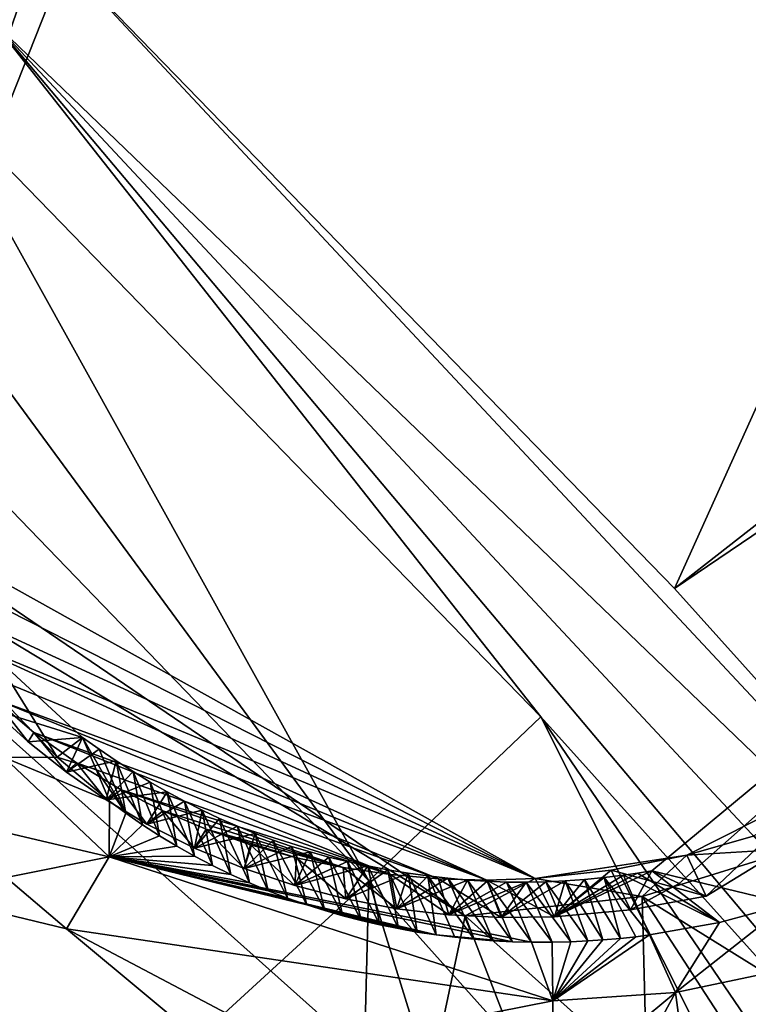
# Model space of a CAD drawing. Header units: millimetres. Extents: x -147 to 294, y -82 to 275.
# Tile 372 of 609: x 272.43 to 274.34, y 175.35 to 177.94. Entities that reach past the tile are written whole.
import ezdxf

# ---------------------------------------------------------------- set-up
doc = ezdxf.new("R2010")
doc.units = ezdxf.units.MM
doc.header["$LTSCALE"] = 67.506716
for name, color, linetype in [('1844', 7, 'CONTINUOUS'), ('1854', 7, 'CONTINUOUS'), ('2826', 7, 'CONTINUOUS'), ('2832', 7, 'CONTINUOUS'), ('2835', 7, 'CONTINUOUS'), ('3039', 7, 'CONTINUOUS'), ('3041', 7, 'CONTINUOUS'), ('3042', 7, 'CONTINUOUS'), ('3043', 7, 'CONTINUOUS'), ('3044', 7, 'CONTINUOUS'), ('3046', 7, 'CONTINUOUS'), ('3048', 7, 'CONTINUOUS'), ('3049', 7, 'CONTINUOUS'), ('3050', 7, 'CONTINUOUS'), ('3051', 7, 'CONTINUOUS'), ('3052', 7, 'CONTINUOUS'), ('3053', 7, 'CONTINUOUS'), ('3054', 7, 'CONTINUOUS'), ('3107', 7, 'CONTINUOUS'), ('3108', 7, 'CONTINUOUS'), ('3110', 7, 'CONTINUOUS'), ('720', 7, 'CONTINUOUS'), ('750', 7, 'CONTINUOUS'), ('751', 7, 'CONTINUOUS'), ('754', 7, 'CONTINUOUS'), ('872', 7, 'CONTINUOUS'), ('903', 7, 'CONTINUOUS'), ('905', 7, 'CONTINUOUS'), ('908', 7, 'CONTINUOUS'), ('910', 7, 'CONTINUOUS')]:
    doc.layers.add(name, color=color, linetype=linetype)

msp = doc.modelspace()

# ---------------------------------------------------------------- linework, layer by layer
at = {"layer": '1844', "linetype": 'CONTINUOUS'}
msp.add_3dface([(275.6297, 172.7734, -33.1661), (265.5288, 174.4453, -29.4133), (261.893, 178.844, -26.6546), (275.6297, 172.7734, -33.1661)], dxfattribs=at)
at = {"layer": '1854', "linetype": 'CONTINUOUS'}
for points in [[(275.6297, 172.7734, -33.1661), (261.893, 178.844, -26.6546), (271.9255, 175.4324, -30.872), (275.6297, 172.7734, -33.1661)], [(273.4907, 175.0786, -31.5007), (275.6297, 172.7734, -33.1661), (271.9255, 175.4324, -30.872), (273.4907, 175.0786, -31.5007)]]:
    msp.add_3dface(points, dxfattribs=at)
at = {"layer": '2826', "linetype": 'CONTINUOUS'}
msp.add_3dface([(271.892, 176.4469, -27.8634), (272.8023, 179.0783, -27.1017), (267.6241, 181.4819, -24.6937), (271.892, 176.4469, -27.8634)], dxfattribs=at)
at = {"layer": '2832', "linetype": 'CONTINUOUS'}
for points in [[(262.9563, 177.8727, -24.7702), (278.3522, 170.7159, -32.3311), (272.5483, 175.5512, -28.4259), (262.9563, 177.8727, -24.7702)], [(272.3898, 175.6865, -28.3223), (262.9563, 177.8727, -24.7702), (272.5483, 175.5512, -28.4259), (272.3898, 175.6865, -28.3223)], [(272.5483, 175.5512, -28.4259), (278.3522, 170.7159, -32.3311), (273.1583, 175.2289, -28.7446), (272.5483, 175.5512, -28.4259)]]:
    msp.add_3dface(points, dxfattribs=at)
at = {"layer": '2835', "linetype": 'CONTINUOUS'}
for points in [[(278.3522, 170.7159, -32.3311), (262.9563, 177.8727, -24.7702), (275.1194, 167.7705, -32.6845), (278.3522, 170.7159, -32.3311)], [(275.1194, 167.7705, -32.6845), (262.9563, 177.8727, -24.7702), (267.9098, 171.863, -28.6222), (275.1194, 167.7705, -32.6845)]]:
    msp.add_3dface(points, dxfattribs=at)
at = {"layer": '3039', "linetype": 'CONTINUOUS'}
for points in [[(272.8023, 179.0783, -27.1017), (271.892, 176.4469, -27.8634), (272.877, 178.9357, -27.4432), (272.8023, 179.0783, -27.1017)], [(272.877, 178.9357, -27.4432), (271.892, 176.4469, -27.8634), (272.4029, 178.4669, -27.4776), (272.877, 178.9357, -27.4432)]]:
    msp.add_3dface(points, dxfattribs=at)
at = {"layer": '3041', "linetype": 'CONTINUOUS'}
for points in [[(274.5308, 175.4634, -29.1877), (274.4474, 175.6167, -29.383), (274.1505, 175.3832, -29.1052), (274.5308, 175.4634, -29.1877)], [(274.1505, 175.3832, -29.1052), (274.4474, 175.6167, -29.383), (274.2669, 175.568, -29.3424), (274.1505, 175.3832, -29.1052)], [(274.0824, 175.5348, -29.2938), (274.1505, 175.3832, -29.1052), (274.2669, 175.568, -29.3424), (274.0824, 175.5348, -29.2938)], [(274.184, 175.1341, -29.1), (274.5308, 175.4634, -29.1877), (274.1505, 175.3832, -29.1052), (274.184, 175.1341, -29.1)], [(274.184, 175.1341, -29.1), (274.3952, 175.1708, -29.1505), (274.5308, 175.4634, -29.1877), (274.184, 175.1341, -29.1)]]:
    msp.add_3dface(points, dxfattribs=at)
at = {"layer": '3042', "linetype": 'CONTINUOUS'}
for points in [[(273.7724, 175.5158, -29.1963), (273.8283, 175.3616, -29.0104), (273.8268, 175.5158, -29.2148), (273.7724, 175.5158, -29.1963)], [(273.8268, 175.5158, -29.2148), (273.8283, 175.3616, -29.0104), (273.8758, 175.517, -29.231), (273.8268, 175.5158, -29.2148)], [(274.1505, 175.3832, -29.1052), (274.0824, 175.5348, -29.2938), (273.8283, 175.3616, -29.0104), (274.1505, 175.3832, -29.1052)], [(273.8283, 175.3616, -29.0104), (274.0824, 175.5348, -29.2938), (274.0469, 175.5303, -29.2837), (273.8283, 175.3616, -29.0104)], [(274.0064, 175.5259, -29.2717), (273.8283, 175.3616, -29.0104), (274.0469, 175.5303, -29.2837), (274.0064, 175.5259, -29.2717)], [(273.9597, 175.5218, -29.2576), (273.8283, 175.3616, -29.0104), (274.0064, 175.5259, -29.2717), (273.9597, 175.5218, -29.2576)], [(273.92, 175.5191, -29.2452), (273.8283, 175.3616, -29.0104), (273.9597, 175.5218, -29.2576), (273.92, 175.5191, -29.2452)], [(273.8758, 175.517, -29.231), (273.8283, 175.3616, -29.0104), (273.92, 175.5191, -29.2452), (273.8758, 175.517, -29.231)], [(273.8274, 175.1146, -28.9976), (274.0058, 175.1178, -29.0515), (274.1505, 175.3832, -29.1052), (273.8274, 175.1146, -28.9976)], [(273.8274, 175.1146, -28.9976), (274.1505, 175.3832, -29.1052), (273.8283, 175.3616, -29.0104), (273.8274, 175.1146, -28.9976)], [(274.0058, 175.1178, -29.0515), (274.184, 175.1341, -29.1), (274.1505, 175.3832, -29.1052), (274.0058, 175.1178, -29.0515)]]:
    msp.add_3dface(points, dxfattribs=at)
at = {"layer": '3043', "linetype": 'CONTINUOUS'}
for points in [[(272.6615, 175.8867, -28.6582), (272.661, 175.7407, -28.4786), (272.7044, 175.8551, -28.6864), (272.6615, 175.8867, -28.6582)], [(272.7044, 175.8551, -28.6864), (272.661, 175.7407, -28.4786), (272.7482, 175.8248, -28.7143), (272.7044, 175.8551, -28.6864)], [(272.7482, 175.8248, -28.7143), (272.661, 175.7407, -28.4786), (272.793, 175.7959, -28.742), (272.7482, 175.8248, -28.7143)], [(272.793, 175.7959, -28.742), (272.661, 175.7407, -28.4786), (272.8387, 175.7684, -28.7694), (272.793, 175.7959, -28.742)], [(272.8387, 175.7684, -28.7694), (272.661, 175.7407, -28.4786), (272.8853, 175.7422, -28.7965), (272.8387, 175.7684, -28.7694)], [(272.5483, 175.5512, -28.4259), (273.8283, 175.3616, -29.0104), (272.661, 175.7407, -28.4786), (272.5483, 175.5512, -28.4259)], [(272.8853, 175.7422, -28.7965), (272.661, 175.7407, -28.4786), (272.9327, 175.7173, -28.8233), (272.8853, 175.7422, -28.7965)], [(273.8283, 175.3616, -29.0104), (273.7724, 175.5158, -29.1963), (272.661, 175.7407, -28.4786), (273.8283, 175.3616, -29.0104)], [(272.661, 175.7407, -28.4786), (273.7724, 175.5158, -29.1963), (273.7218, 175.5171, -29.1784), (272.661, 175.7407, -28.4786)], [(272.9327, 175.7173, -28.8233), (272.661, 175.7407, -28.4786), (272.9809, 175.6939, -28.8498), (272.9327, 175.7173, -28.8233)], [(272.9809, 175.6939, -28.8498), (272.661, 175.7407, -28.4786), (273.0298, 175.6718, -28.876), (272.9809, 175.6939, -28.8498)], [(273.0298, 175.6718, -28.876), (272.661, 175.7407, -28.4786), (273.0795, 175.6512, -28.9018), (273.0298, 175.6718, -28.876)], [(273.0795, 175.6512, -28.9018), (272.661, 175.7407, -28.4786), (273.1298, 175.632, -28.9272), (273.0795, 175.6512, -28.9018)], [(273.1298, 175.632, -28.9272), (272.661, 175.7407, -28.4786), (273.1808, 175.6143, -28.9522), (273.1298, 175.632, -28.9272)], [(273.1808, 175.6143, -28.9522), (272.661, 175.7407, -28.4786), (273.5208, 175.535, -29.1022), (273.1808, 175.6143, -28.9522)], [(273.5208, 175.535, -29.1022), (272.661, 175.7407, -28.4786), (273.7218, 175.5171, -29.1784), (273.5208, 175.535, -29.1022)], [(273.228, 175.5993, -28.9748), (273.1808, 175.6143, -28.9522), (273.5208, 175.535, -29.1022), (273.228, 175.5993, -28.9748)], [(273.2758, 175.5855, -28.997), (273.228, 175.5993, -28.9748), (273.5208, 175.535, -29.1022), (273.2758, 175.5855, -28.997)], [(273.324, 175.5729, -29.0188), (273.2758, 175.5855, -28.997), (273.5208, 175.535, -29.1022), (273.324, 175.5729, -29.0188)], [(273.3726, 175.5616, -29.0403), (273.324, 175.5729, -29.0188), (273.4217, 175.5515, -29.0613), (273.3726, 175.5616, -29.0403)], [(273.4217, 175.5515, -29.0613), (273.324, 175.5729, -29.0188), (273.4711, 175.5426, -29.082), (273.4217, 175.5515, -29.0613)], [(273.4711, 175.5426, -29.082), (273.324, 175.5729, -29.0188), (273.5208, 175.535, -29.1022), (273.4711, 175.5426, -29.082)], [(272.5483, 175.5512, -28.4259), (273.1583, 175.2289, -28.7446), (273.8283, 175.3616, -29.0104), (272.5483, 175.5512, -28.4259)], [(273.5707, 175.5286, -29.122), (273.5208, 175.535, -29.1022), (273.6209, 175.5235, -29.1413), (273.5707, 175.5286, -29.122)], [(273.6209, 175.5235, -29.1413), (273.5208, 175.535, -29.1022), (273.7218, 175.5171, -29.1784), (273.6209, 175.5235, -29.1413)], [(273.6713, 175.5197, -29.1601), (273.6209, 175.5235, -29.1413), (273.7218, 175.5171, -29.1784), (273.6713, 175.5197, -29.1601)], [(273.1583, 175.2289, -28.7446), (273.8274, 175.1146, -28.9976), (273.8283, 175.3616, -29.0104), (273.1583, 175.2289, -28.7446)]]:
    msp.add_3dface(points, dxfattribs=at)
at = {"layer": '3044', "linetype": 'CONTINUOUS'}
for points in [[(272.3998, 176.1327, -28.4635), (272.3844, 176.0023, -28.2874), (272.5237, 176.0032, -28.5612), (272.3998, 176.1327, -28.4635)], [(272.2464, 175.8376, -28.2172), (272.661, 175.7407, -28.4786), (272.3844, 176.0023, -28.2874), (272.2464, 175.8376, -28.2172)], [(272.3844, 176.0023, -28.2874), (272.6615, 175.8867, -28.6582), (272.5237, 176.0032, -28.5612), (272.3844, 176.0023, -28.2874)], [(272.661, 175.7407, -28.4786), (272.6615, 175.8867, -28.6582), (272.3844, 176.0023, -28.2874), (272.661, 175.7407, -28.4786)], [(272.2464, 175.8376, -28.2172), (272.3898, 175.6865, -28.3223), (272.661, 175.7407, -28.4786), (272.2464, 175.8376, -28.2172)], [(272.3898, 175.6865, -28.3223), (272.5483, 175.5512, -28.4259), (272.661, 175.7407, -28.4786), (272.3898, 175.6865, -28.3223)]]:
    msp.add_3dface(points, dxfattribs=at)
at = {"layer": '3046', "linetype": 'CONTINUOUS'}
for points in [[(272.3998, 176.1327, -28.4635), (272.5237, 176.0032, -28.5612), (272.3586, 176.2689, -29.1973), (272.3998, 176.1327, -28.4635)], [(272.3586, 176.2689, -29.1973), (272.5237, 176.0032, -28.5612), (272.5907, 176.0549, -29.3553), (272.3586, 176.2689, -29.1973)], [(272.5907, 176.0549, -29.3553), (272.5237, 176.0032, -28.5612), (272.6262, 175.9707, -29.0065), (272.5907, 176.0549, -29.3553)], [(272.6615, 175.8867, -28.6582), (272.6262, 175.9707, -29.0065), (272.5237, 176.0032, -28.5612), (272.6615, 175.8867, -28.6582)]]:
    msp.add_3dface(points, dxfattribs=at)
at = {"layer": '3048', "linetype": 'CONTINUOUS'}
for points in [[(274.0887, 175.7035, -29.9609), (274.4474, 175.6167, -29.383), (275.8028, 177.1257, -29.9195), (274.0887, 175.7035, -29.9609)], [(274.0138, 175.6925, -29.9422), (274.2669, 175.568, -29.3424), (274.0513, 175.6977, -29.9517), (274.0138, 175.6925, -29.9422)], [(274.0513, 175.6977, -29.9517), (274.2669, 175.568, -29.3424), (274.0887, 175.7035, -29.9609), (274.0513, 175.6977, -29.9517)], [(274.2669, 175.568, -29.3424), (274.4474, 175.6167, -29.383), (274.0887, 175.7035, -29.9609), (274.2669, 175.568, -29.3424)], [(274.0824, 175.5348, -29.2938), (274.2669, 175.568, -29.3424), (274.0138, 175.6925, -29.9422), (274.0824, 175.5348, -29.2938)]]:
    msp.add_3dface(points, dxfattribs=at)
at = {"layer": '3049', "linetype": 'CONTINUOUS'}
for points in [[(272.7044, 175.8551, -28.6864), (272.5907, 176.0549, -29.3553), (272.6262, 175.9707, -29.0065), (272.7044, 175.8551, -28.6864)], [(272.5907, 176.0549, -29.3553), (272.7044, 175.8551, -28.6864), (272.6347, 176.0236, -29.3815), (272.5907, 176.0549, -29.3553)], [(272.6347, 176.0236, -29.3815), (272.7044, 175.8551, -28.6864), (272.679, 175.9935, -29.4073), (272.6347, 176.0236, -29.3815)], [(272.7044, 175.8551, -28.6864), (272.7482, 175.8248, -28.7143), (272.679, 175.9935, -29.4073), (272.7044, 175.8551, -28.6864)], [(272.679, 175.9935, -29.4073), (272.7482, 175.8248, -28.7143), (272.7236, 175.9648, -29.4327), (272.679, 175.9935, -29.4073)], [(272.6615, 175.8867, -28.6582), (272.7044, 175.8551, -28.6864), (272.6262, 175.9707, -29.0065), (272.6615, 175.8867, -28.6582)], [(272.7482, 175.8248, -28.7143), (272.793, 175.7959, -28.742), (272.7236, 175.9648, -29.4327), (272.7482, 175.8248, -28.7143)], [(272.7236, 175.9648, -29.4327), (272.793, 175.7959, -28.742), (272.7685, 175.9375, -29.4576), (272.7236, 175.9648, -29.4327)], [(272.793, 175.7959, -28.742), (272.8387, 175.7684, -28.7694), (272.7685, 175.9375, -29.4576), (272.793, 175.7959, -28.742)], [(272.7685, 175.9375, -29.4576), (272.8387, 175.7684, -28.7694), (272.8137, 175.9115, -29.4821), (272.7685, 175.9375, -29.4576)], [(272.8387, 175.7684, -28.7694), (272.8853, 175.7422, -28.7965), (272.8137, 175.9115, -29.4821), (272.8387, 175.7684, -28.7694)], [(272.8137, 175.9115, -29.4821), (272.8853, 175.7422, -28.7965), (272.8593, 175.8869, -29.5062), (272.8137, 175.9115, -29.4821)], [(272.8853, 175.7422, -28.7965), (272.9327, 175.7173, -28.8233), (272.8593, 175.8869, -29.5062), (272.8853, 175.7422, -28.7965)], [(272.8593, 175.8869, -29.5062), (272.9327, 175.7173, -28.8233), (272.9052, 175.8636, -29.5298), (272.8593, 175.8869, -29.5062)], [(272.9327, 175.7173, -28.8233), (272.9809, 175.6939, -28.8498), (272.9052, 175.8636, -29.5298), (272.9327, 175.7173, -28.8233)], [(272.9052, 175.8636, -29.5298), (272.9809, 175.6939, -28.8498), (272.9515, 175.8417, -29.553), (272.9052, 175.8636, -29.5298)], [(272.9809, 175.6939, -28.8498), (273.0298, 175.6718, -28.876), (272.9515, 175.8417, -29.553), (272.9809, 175.6939, -28.8498)], [(272.9515, 175.8417, -29.553), (273.0298, 175.6718, -28.876), (272.9981, 175.8212, -29.5757), (272.9515, 175.8417, -29.553)], [(273.0298, 175.6718, -28.876), (273.0795, 175.6512, -28.9018), (272.9981, 175.8212, -29.5757), (273.0298, 175.6718, -28.876)], [(272.9981, 175.8212, -29.5757), (273.0795, 175.6512, -28.9018), (273.0451, 175.802, -29.598), (272.9981, 175.8212, -29.5757)], [(273.0795, 175.6512, -28.9018), (273.1298, 175.632, -28.9272), (273.0451, 175.802, -29.598), (273.0795, 175.6512, -28.9018)], [(273.0451, 175.802, -29.598), (273.1298, 175.632, -28.9272), (273.0926, 175.7843, -29.6199), (273.0451, 175.802, -29.598)], [(273.1298, 175.632, -28.9272), (273.1808, 175.6143, -28.9522), (273.0926, 175.7843, -29.6199), (273.1298, 175.632, -28.9272)], [(273.0926, 175.7843, -29.6199), (273.1808, 175.6143, -28.9522), (273.1408, 175.7681, -29.6413), (273.0926, 175.7843, -29.6199)], [(273.1808, 175.6143, -28.9522), (273.228, 175.5993, -28.9748), (273.1408, 175.7681, -29.6413), (273.1808, 175.6143, -28.9522)], [(273.1408, 175.7681, -29.6413), (273.228, 175.5993, -28.9748), (273.1895, 175.7533, -29.6624), (273.1408, 175.7681, -29.6413)], [(273.228, 175.5993, -28.9748), (273.2758, 175.5855, -28.997), (273.1895, 175.7533, -29.6624), (273.228, 175.5993, -28.9748)], [(273.1895, 175.7533, -29.6624), (273.2758, 175.5855, -28.997), (273.2387, 175.7399, -29.683), (273.1895, 175.7533, -29.6624)], [(273.2758, 175.5855, -28.997), (273.324, 175.5729, -29.0188), (273.2387, 175.7399, -29.683), (273.2758, 175.5855, -28.997)], [(273.2387, 175.7399, -29.683), (273.324, 175.5729, -29.0188), (273.2881, 175.7279, -29.7032), (273.2387, 175.7399, -29.683)], [(273.324, 175.5729, -29.0188), (273.3726, 175.5616, -29.0403), (273.2881, 175.7279, -29.7032), (273.324, 175.5729, -29.0188)], [(273.2881, 175.7279, -29.7032), (273.3726, 175.5616, -29.0403), (273.3412, 175.7165, -29.7242), (273.2881, 175.7279, -29.7032)], [(273.3726, 175.5616, -29.0403), (273.4217, 175.5515, -29.0613), (273.3412, 175.7165, -29.7242), (273.3726, 175.5616, -29.0403)], [(273.3412, 175.7165, -29.7242), (273.4217, 175.5515, -29.0613), (273.3942, 175.7064, -29.7447), (273.3412, 175.7165, -29.7242)], [(273.4217, 175.5515, -29.0613), (273.4711, 175.5426, -29.082), (273.3942, 175.7064, -29.7447), (273.4217, 175.5515, -29.0613)], [(273.3942, 175.7064, -29.7447), (273.4711, 175.5426, -29.082), (273.4471, 175.6978, -29.7646), (273.3942, 175.7064, -29.7447)], [(273.4711, 175.5426, -29.082), (273.5208, 175.535, -29.1022), (273.4471, 175.6978, -29.7646), (273.4711, 175.5426, -29.082)], [(273.4471, 175.6978, -29.7646), (273.5208, 175.535, -29.1022), (273.4996, 175.6904, -29.7838), (273.4471, 175.6978, -29.7646)], [(273.5208, 175.535, -29.1022), (273.5707, 175.5286, -29.122), (273.4996, 175.6904, -29.7838), (273.5208, 175.535, -29.1022)], [(273.5707, 175.5286, -29.122), (273.6209, 175.5235, -29.1413), (273.4996, 175.6904, -29.7838), (273.5707, 175.5286, -29.122)], [(273.4996, 175.6904, -29.7838), (273.6209, 175.5235, -29.1413), (273.5516, 175.6843, -29.8024), (273.4996, 175.6904, -29.7838)], [(273.6209, 175.5235, -29.1413), (273.6713, 175.5197, -29.1601), (273.5516, 175.6843, -29.8024), (273.6209, 175.5235, -29.1413)], [(273.5516, 175.6843, -29.8024), (273.6713, 175.5197, -29.1601), (273.6034, 175.6795, -29.8204), (273.5516, 175.6843, -29.8024)], [(273.6713, 175.5197, -29.1601), (273.7218, 175.5171, -29.1784), (273.6034, 175.6795, -29.8204), (273.6713, 175.5197, -29.1601)], [(273.6034, 175.6795, -29.8204), (273.7218, 175.5171, -29.1784), (273.655, 175.6762, -29.8377), (273.6034, 175.6795, -29.8204)], [(273.7218, 175.5171, -29.1784), (273.7724, 175.5158, -29.1963), (273.655, 175.6762, -29.8377), (273.7218, 175.5171, -29.1784)], [(273.655, 175.6762, -29.8377), (273.7724, 175.5158, -29.1963), (273.7066, 175.6742, -29.8545), (273.655, 175.6762, -29.8377)], [(273.7724, 175.5158, -29.1963), (273.8268, 175.5158, -29.2148), (273.7066, 175.6742, -29.8545), (273.7724, 175.5158, -29.1963)], [(273.7066, 175.6742, -29.8545), (273.8268, 175.5158, -29.2148), (273.7581, 175.6737, -29.8706), (273.7066, 175.6742, -29.8545)], [(273.7581, 175.6737, -29.8706), (273.8758, 175.517, -29.231), (273.8094, 175.6746, -29.8862), (273.7581, 175.6737, -29.8706)], [(273.8268, 175.5158, -29.2148), (273.8758, 175.517, -29.231), (273.7581, 175.6737, -29.8706), (273.8268, 175.5158, -29.2148)], [(273.8094, 175.6746, -29.8862), (273.92, 175.5191, -29.2452), (273.8607, 175.6769, -29.9011), (273.8094, 175.6746, -29.8862)], [(273.8758, 175.517, -29.231), (273.92, 175.5191, -29.2452), (273.8094, 175.6746, -29.8862), (273.8758, 175.517, -29.231)], [(273.8607, 175.6769, -29.9011), (273.9597, 175.5218, -29.2576), (273.9118, 175.6807, -29.9154), (273.8607, 175.6769, -29.9011)], [(273.92, 175.5191, -29.2452), (273.9597, 175.5218, -29.2576), (273.8607, 175.6769, -29.9011), (273.92, 175.5191, -29.2452)], [(273.9118, 175.6807, -29.9154), (274.0064, 175.5259, -29.2717), (273.9629, 175.6859, -29.9291), (273.9118, 175.6807, -29.9154)], [(273.9597, 175.5218, -29.2576), (274.0064, 175.5259, -29.2717), (273.9118, 175.6807, -29.9154), (273.9597, 175.5218, -29.2576)], [(274.0824, 175.5348, -29.2938), (274.0138, 175.6925, -29.9422), (273.9629, 175.6859, -29.9291), (274.0824, 175.5348, -29.2938)], [(274.0469, 175.5303, -29.2837), (274.0824, 175.5348, -29.2938), (273.9629, 175.6859, -29.9291), (274.0469, 175.5303, -29.2837)], [(274.0064, 175.5259, -29.2717), (274.0469, 175.5303, -29.2837), (273.9629, 175.6859, -29.9291), (274.0064, 175.5259, -29.2717)]]:
    msp.add_3dface(points, dxfattribs=at)
at = {"layer": '3050', "linetype": 'CONTINUOUS'}
for points in [[(272.3586, 176.2689, -29.1973), (272.5907, 176.0549, -29.3553), (272.3542, 176.1286, -29.2531), (272.3586, 176.2689, -29.1973)], [(272.3542, 176.1286, -29.2531), (272.5907, 176.0549, -29.3553), (272.448, 176.0429, -29.3167), (272.3542, 176.1286, -29.2531)], [(272.448, 176.0429, -29.3167), (272.5907, 176.0549, -29.3553), (272.5482, 175.9634, -29.3797), (272.448, 176.0429, -29.3167)], [(272.5907, 176.0549, -29.3553), (272.6347, 176.0236, -29.3815), (272.5482, 175.9634, -29.3797), (272.5907, 176.0549, -29.3553)], [(272.6347, 176.0236, -29.3815), (272.679, 175.9935, -29.4073), (272.5482, 175.9634, -29.3797), (272.6347, 176.0236, -29.3815)], [(272.5482, 175.9634, -29.3797), (272.679, 175.9935, -29.4073), (272.6529, 175.891, -29.4414), (272.5482, 175.9634, -29.3797)], [(272.679, 175.9935, -29.4073), (272.7236, 175.9648, -29.4327), (272.6529, 175.891, -29.4414), (272.679, 175.9935, -29.4073)], [(272.7236, 175.9648, -29.4327), (272.7685, 175.9375, -29.4576), (272.6529, 175.891, -29.4414), (272.7236, 175.9648, -29.4327)], [(272.7685, 175.9375, -29.4576), (272.8137, 175.9115, -29.4821), (272.6529, 175.891, -29.4414), (272.7685, 175.9375, -29.4576)], [(272.6529, 175.891, -29.4414), (272.8137, 175.9115, -29.4821), (272.7602, 175.8263, -29.5007), (272.6529, 175.891, -29.4414)], [(272.8137, 175.9115, -29.4821), (272.8593, 175.8869, -29.5062), (272.7602, 175.8263, -29.5007), (272.8137, 175.9115, -29.4821)], [(272.8593, 175.8869, -29.5062), (272.9052, 175.8636, -29.5298), (272.7602, 175.8263, -29.5007), (272.8593, 175.8869, -29.5062)], [(272.7602, 175.8263, -29.5007), (272.9052, 175.8636, -29.5298), (272.8851, 175.7631, -29.5649), (272.7602, 175.8263, -29.5007)], [(272.9052, 175.8636, -29.5298), (272.9515, 175.8417, -29.553), (272.8851, 175.7631, -29.5649), (272.9052, 175.8636, -29.5298)], [(272.9515, 175.8417, -29.553), (272.9981, 175.8212, -29.5757), (272.8851, 175.7631, -29.5649), (272.9515, 175.8417, -29.553)], [(272.9981, 175.8212, -29.5757), (273.0451, 175.802, -29.598), (272.8851, 175.7631, -29.5649), (272.9981, 175.8212, -29.5757)], [(272.8851, 175.7631, -29.5649), (273.0451, 175.802, -29.598), (273.0156, 175.7094, -29.627), (272.8851, 175.7631, -29.5649)], [(273.0451, 175.802, -29.598), (273.0926, 175.7843, -29.6199), (273.0156, 175.7094, -29.627), (273.0451, 175.802, -29.598)], [(273.0926, 175.7843, -29.6199), (273.1408, 175.7681, -29.6413), (273.0156, 175.7094, -29.627), (273.0926, 175.7843, -29.6199)], [(273.1408, 175.7681, -29.6413), (273.1895, 175.7533, -29.6624), (273.0156, 175.7094, -29.627), (273.1408, 175.7681, -29.6413)], [(273.0156, 175.7094, -29.627), (273.1895, 175.7533, -29.6624), (273.1491, 175.6651, -29.6863), (273.0156, 175.7094, -29.627)], [(273.1895, 175.7533, -29.6624), (273.2387, 175.7399, -29.683), (273.1491, 175.6651, -29.6863), (273.1895, 175.7533, -29.6624)], [(273.2387, 175.7399, -29.683), (273.2881, 175.7279, -29.7032), (273.1491, 175.6651, -29.6863), (273.2387, 175.7399, -29.683)], [(273.2881, 175.7279, -29.7032), (273.3412, 175.7165, -29.7242), (273.1491, 175.6651, -29.6863), (273.2881, 175.7279, -29.7032)], [(273.1491, 175.6651, -29.6863), (273.3412, 175.7165, -29.7242), (273.2834, 175.6299, -29.7421), (273.1491, 175.6651, -29.6863)], [(273.3412, 175.7165, -29.7242), (273.3942, 175.7064, -29.7447), (273.2834, 175.6299, -29.7421), (273.3412, 175.7165, -29.7242)], [(273.3942, 175.7064, -29.7447), (273.4471, 175.6978, -29.7646), (273.2834, 175.6299, -29.7421), (273.3942, 175.7064, -29.7447)], [(273.2834, 175.6299, -29.7421), (273.4471, 175.6978, -29.7646), (273.4181, 175.604, -29.7943), (273.2834, 175.6299, -29.7421)], [(273.4471, 175.6978, -29.7646), (273.4996, 175.6904, -29.7838), (273.4181, 175.604, -29.7943), (273.4471, 175.6978, -29.7646)], [(274.0513, 175.6977, -29.9517), (274.0887, 175.7035, -29.9609), (273.8321, 175.5829, -29.931), (274.0513, 175.6977, -29.9517)], [(273.8321, 175.5829, -29.931), (274.0887, 175.7035, -29.9609), (274.0328, 175.601, -29.9859), (273.8321, 175.5829, -29.931)], [(274.0138, 175.6925, -29.9422), (274.0513, 175.6977, -29.9517), (273.8321, 175.5829, -29.931), (274.0138, 175.6925, -29.9422)], [(274.0328, 175.601, -29.9859), (274.0887, 175.7035, -29.9609), (274.1603, 175.6704, -29.9968), (274.0328, 175.601, -29.9859)], [(273.4996, 175.6904, -29.7838), (273.5516, 175.6843, -29.8024), (273.4181, 175.604, -29.7943), (273.4996, 175.6904, -29.7838)], [(273.5516, 175.6843, -29.8024), (273.6034, 175.6795, -29.8204), (273.4181, 175.604, -29.7943), (273.5516, 175.6843, -29.8024)], [(273.4181, 175.604, -29.7943), (273.6034, 175.6795, -29.8204), (273.5544, 175.5875, -29.8432), (273.4181, 175.604, -29.7943)], [(273.6034, 175.6795, -29.8204), (273.655, 175.6762, -29.8377), (273.5544, 175.5875, -29.8432), (273.6034, 175.6795, -29.8204)], [(273.655, 175.6762, -29.8377), (273.7066, 175.6742, -29.8545), (273.5544, 175.5875, -29.8432), (273.655, 175.6762, -29.8377)], [(273.7066, 175.6742, -29.8545), (273.7581, 175.6737, -29.8706), (273.5544, 175.5875, -29.8432), (273.7066, 175.6742, -29.8545)], [(273.5544, 175.5875, -29.8432), (273.7581, 175.6737, -29.8706), (273.6924, 175.5805, -29.8888), (273.5544, 175.5875, -29.8432)], [(273.8094, 175.6746, -29.8862), (273.8607, 175.6769, -29.9011), (273.6924, 175.5805, -29.8888), (273.8094, 175.6746, -29.8862)], [(273.8607, 175.6769, -29.9011), (273.8321, 175.5829, -29.931), (273.6924, 175.5805, -29.8888), (273.8607, 175.6769, -29.9011)], [(273.7581, 175.6737, -29.8706), (273.8094, 175.6746, -29.8862), (273.6924, 175.5805, -29.8888), (273.7581, 175.6737, -29.8706)], [(273.9629, 175.6859, -29.9291), (274.0138, 175.6925, -29.9422), (273.8321, 175.5829, -29.931), (273.9629, 175.6859, -29.9291)], [(273.9118, 175.6807, -29.9154), (273.9629, 175.6859, -29.9291), (273.8321, 175.5829, -29.931), (273.9118, 175.6807, -29.9154)], [(273.8607, 175.6769, -29.9011), (273.9118, 175.6807, -29.9154), (273.8321, 175.5829, -29.931), (273.8607, 175.6769, -29.9011)], [(274.2318, 175.6371, -30.0328), (274.0328, 175.601, -29.9859), (274.1603, 175.6704, -29.9968), (274.2318, 175.6371, -30.0328)]]:
    msp.add_3dface(points, dxfattribs=at)
at = {"layer": '3051', "linetype": 'CONTINUOUS'}
for points in [[(273.9816, 175.7052, -30.4823), (274.2318, 175.6371, -30.0328), (274.1806, 175.7448, -30.5444), (273.9816, 175.7052, -30.4823)], [(273.7817, 175.6837, -30.4108), (273.8321, 175.5829, -29.931), (273.9816, 175.7052, -30.4823), (273.7817, 175.6837, -30.4108)], [(273.8321, 175.5829, -29.931), (274.0328, 175.601, -29.9859), (273.9816, 175.7052, -30.4823), (273.8321, 175.5829, -29.931)], [(274.0328, 175.601, -29.9859), (274.2318, 175.6371, -30.0328), (273.9816, 175.7052, -30.4823), (274.0328, 175.601, -29.9859)]]:
    msp.add_3dface(points, dxfattribs=at)
at = {"layer": '3052', "linetype": 'CONTINUOUS'}
for points in [[(273.7817, 175.6837, -30.4108), (273.9816, 175.7052, -30.4823), (274.1806, 175.7448, -30.5444), (273.7817, 175.6837, -30.4108)], [(273.7817, 175.6837, -30.4108), (274.1806, 175.7448, -30.5444), (274.0635, 175.6363, -31.2006), (273.7817, 175.6837, -30.4108)], [(273.7817, 175.6837, -30.4108), (274.0635, 175.6363, -31.2006), (273.5973, 175.585, -31.0587), (273.7817, 175.6837, -30.4108)], [(274.0635, 175.6363, -31.2006), (274.0758, 175.1571, -31.6496), (273.5973, 175.585, -31.0587), (274.0635, 175.6363, -31.2006)], [(273.7838, 175.1045, -31.5807), (273.4907, 175.0786, -31.5007), (273.5973, 175.585, -31.0587), (273.7838, 175.1045, -31.5807)], [(274.0758, 175.1571, -31.6496), (273.7838, 175.1045, -31.5807), (273.5973, 175.585, -31.0587), (274.0758, 175.1571, -31.6496)]]:
    msp.add_3dface(points, dxfattribs=at)
at = {"layer": '3053', "linetype": 'CONTINUOUS'}
for points in [[(274.47, 175.7624, -31.2766), (274.1806, 175.7448, -30.5444), (274.3549, 175.7948, -30.5914), (274.47, 175.7624, -31.2766)], [(274.47, 175.7624, -31.2766), (274.5814, 175.3142, -31.742), (274.0635, 175.6363, -31.2006), (274.47, 175.7624, -31.2766)], [(274.1806, 175.7448, -30.5444), (274.47, 175.7624, -31.2766), (274.0635, 175.6363, -31.2006), (274.1806, 175.7448, -30.5444)], [(274.5814, 175.3142, -31.742), (274.3299, 175.2252, -31.7004), (274.0635, 175.6363, -31.2006), (274.5814, 175.3142, -31.742)], [(274.3299, 175.2252, -31.7004), (274.0758, 175.1571, -31.6496), (274.0635, 175.6363, -31.2006), (274.3299, 175.2252, -31.7004)]]:
    msp.add_3dface(points, dxfattribs=at)
at = {"layer": '3054', "linetype": 'CONTINUOUS'}
for points in [[(274.1806, 175.7448, -30.5444), (274.2318, 175.6371, -30.0328), (275.4975, 176.4097, -30.1127), (274.1806, 175.7448, -30.5444)], [(274.3549, 175.7948, -30.5914), (274.1806, 175.7448, -30.5444), (275.4975, 176.4097, -30.1127), (274.3549, 175.7948, -30.5914)]]:
    msp.add_3dface(points, dxfattribs=at)
at = {"layer": '3107', "linetype": 'CONTINUOUS'}
for points in [[(273.4907, 175.0786, -31.5007), (271.9255, 175.4324, -30.872), (271.5066, 176.8505, -29.8178), (273.4907, 175.0786, -31.5007)], [(273.5973, 175.585, -31.0587), (273.4907, 175.0786, -31.5007), (271.5066, 176.8505, -29.8178), (273.5973, 175.585, -31.0587)], [(271.9578, 176.7005, -29.1598), (273.5973, 175.585, -31.0587), (271.5066, 176.8505, -29.8178), (271.9578, 176.7005, -29.1598)], [(273.7817, 175.6837, -30.4108), (273.5973, 175.585, -31.0587), (271.9578, 176.7005, -29.1598), (273.7817, 175.6837, -30.4108)], [(273.7817, 175.6837, -30.4108), (271.9578, 176.7005, -29.1598), (272.0202, 176.5788, -29.2447), (273.7817, 175.6837, -30.4108)], [(272.0918, 176.4629, -29.3308), (273.7817, 175.6837, -30.4108), (272.0202, 176.5788, -29.2447), (272.0918, 176.4629, -29.3308)], [(272.1721, 176.3536, -29.4175), (273.7817, 175.6837, -30.4108), (272.0918, 176.4629, -29.3308), (272.1721, 176.3536, -29.4175)], [(273.6541, 175.6795, -30.3601), (273.7817, 175.6837, -30.4108), (272.1721, 176.3536, -29.4175), (273.6541, 175.6795, -30.3601)], [(272.2609, 176.2513, -29.5044), (273.6541, 175.6795, -30.3601), (272.1721, 176.3536, -29.4175), (272.2609, 176.2513, -29.5044)], [(272.3579, 176.1561, -29.5912), (273.6541, 175.6795, -30.3601), (272.2609, 176.2513, -29.5044), (272.3579, 176.1561, -29.5912)], [(273.5269, 175.6827, -30.306), (273.6541, 175.6795, -30.3601), (272.3579, 176.1561, -29.5912), (273.5269, 175.6827, -30.306)], [(272.4629, 176.0681, -29.6775), (273.5269, 175.6827, -30.306), (272.3579, 176.1561, -29.5912), (272.4629, 176.0681, -29.6775)], [(273.4007, 175.6936, -30.2485), (273.5269, 175.6827, -30.306), (272.4629, 176.0681, -29.6775), (273.4007, 175.6936, -30.2485)], [(272.575, 175.9881, -29.7627), (273.4007, 175.6936, -30.2485), (272.4629, 176.0681, -29.6775), (272.575, 175.9881, -29.7627)], [(272.6928, 175.9169, -29.8462), (273.4007, 175.6936, -30.2485), (272.575, 175.9881, -29.7627), (272.6928, 175.9169, -29.8462)], [(273.2762, 175.712, -30.188), (273.4007, 175.6936, -30.2485), (272.6928, 175.9169, -29.8462), (273.2762, 175.712, -30.188)], [(272.802, 175.8614, -29.9188), (273.2762, 175.712, -30.188), (272.6928, 175.9169, -29.8462), (272.802, 175.8614, -29.9188)], [(272.9156, 175.813, -29.9896), (273.2762, 175.712, -30.188), (272.802, 175.8614, -29.9188), (272.9156, 175.813, -29.9896)], [(273.1535, 175.738, -30.1245), (273.2762, 175.712, -30.188), (272.9156, 175.813, -29.9896), (273.1535, 175.738, -30.1245)], [(273.033, 175.7718, -30.0583), (273.1535, 175.738, -30.1245), (272.9156, 175.813, -29.9896), (273.033, 175.7718, -30.0583)]]:
    msp.add_3dface(points, dxfattribs=at)
at = {"layer": '3108', "linetype": 'CONTINUOUS'}
for points in [[(272.3542, 176.1286, -29.2531), (272.448, 176.0429, -29.3167), (272.3579, 176.1561, -29.5912), (272.3542, 176.1286, -29.2531)], [(272.448, 176.0429, -29.3167), (272.4629, 176.0681, -29.6775), (272.3579, 176.1561, -29.5912), (272.448, 176.0429, -29.3167)], [(272.448, 176.0429, -29.3167), (272.5482, 175.9634, -29.3797), (272.4629, 176.0681, -29.6775), (272.448, 176.0429, -29.3167)], [(272.5482, 175.9634, -29.3797), (272.575, 175.9881, -29.7627), (272.4629, 176.0681, -29.6775), (272.5482, 175.9634, -29.3797)], [(272.5482, 175.9634, -29.3797), (272.6529, 175.891, -29.4414), (272.575, 175.9881, -29.7627), (272.5482, 175.9634, -29.3797)], [(272.6529, 175.891, -29.4414), (272.6928, 175.9169, -29.8462), (272.575, 175.9881, -29.7627), (272.6529, 175.891, -29.4414)], [(272.6529, 175.891, -29.4414), (272.7602, 175.8263, -29.5007), (272.6928, 175.9169, -29.8462), (272.6529, 175.891, -29.4414)], [(272.7602, 175.8263, -29.5007), (272.802, 175.8614, -29.9188), (272.6928, 175.9169, -29.8462), (272.7602, 175.8263, -29.5007)], [(272.7602, 175.8263, -29.5007), (272.8851, 175.7631, -29.5649), (272.802, 175.8614, -29.9188), (272.7602, 175.8263, -29.5007)], [(272.8851, 175.7631, -29.5649), (272.9156, 175.813, -29.9896), (272.802, 175.8614, -29.9188), (272.8851, 175.7631, -29.5649)], [(272.8851, 175.7631, -29.5649), (273.0156, 175.7094, -29.627), (272.9156, 175.813, -29.9896), (272.8851, 175.7631, -29.5649)], [(273.0156, 175.7094, -29.627), (273.033, 175.7718, -30.0583), (272.9156, 175.813, -29.9896), (273.0156, 175.7094, -29.627)], [(273.0156, 175.7094, -29.627), (273.1491, 175.6651, -29.6863), (273.033, 175.7718, -30.0583), (273.0156, 175.7094, -29.627)], [(273.1491, 175.6651, -29.6863), (273.1535, 175.738, -30.1245), (273.033, 175.7718, -30.0583), (273.1491, 175.6651, -29.6863)], [(273.1491, 175.6651, -29.6863), (273.2834, 175.6299, -29.7421), (273.1535, 175.738, -30.1245), (273.1491, 175.6651, -29.6863)], [(273.2834, 175.6299, -29.7421), (273.2762, 175.712, -30.188), (273.1535, 175.738, -30.1245), (273.2834, 175.6299, -29.7421)], [(273.2834, 175.6299, -29.7421), (273.4181, 175.604, -29.7943), (273.2762, 175.712, -30.188), (273.2834, 175.6299, -29.7421)], [(273.4181, 175.604, -29.7943), (273.4007, 175.6936, -30.2485), (273.2762, 175.712, -30.188), (273.4181, 175.604, -29.7943)], [(273.4181, 175.604, -29.7943), (273.5544, 175.5875, -29.8432), (273.4007, 175.6936, -30.2485), (273.4181, 175.604, -29.7943)], [(273.5544, 175.5875, -29.8432), (273.5269, 175.6827, -30.306), (273.4007, 175.6936, -30.2485), (273.5544, 175.5875, -29.8432)], [(273.5544, 175.5875, -29.8432), (273.6924, 175.5805, -29.8888), (273.5269, 175.6827, -30.306), (273.5544, 175.5875, -29.8432)], [(273.6924, 175.5805, -29.8888), (273.6541, 175.6795, -30.3601), (273.5269, 175.6827, -30.306), (273.6924, 175.5805, -29.8888)], [(273.8321, 175.5829, -29.931), (273.7817, 175.6837, -30.4108), (273.6541, 175.6795, -30.3601), (273.8321, 175.5829, -29.931)], [(273.6924, 175.5805, -29.8888), (273.8321, 175.5829, -29.931), (273.6541, 175.6795, -30.3601), (273.6924, 175.5805, -29.8888)]]:
    msp.add_3dface(points, dxfattribs=at)
at = {"layer": '3110', "linetype": 'CONTINUOUS'}
for points in [[(274.0887, 175.7035, -29.9609), (275.8028, 177.1257, -29.9195), (274.1603, 175.6704, -29.9968), (274.0887, 175.7035, -29.9609)], [(275.8028, 177.1257, -29.9195), (274.2318, 175.6371, -30.0328), (274.1603, 175.6704, -29.9968), (275.8028, 177.1257, -29.9195)], [(274.2318, 175.6371, -30.0328), (275.8028, 177.1257, -29.9195), (275.4975, 176.4097, -30.1127), (274.2318, 175.6371, -30.0328)]]:
    msp.add_3dface(points, dxfattribs=at)
at = {"layer": '720', "linetype": 'CONTINUOUS'}
for points in [[(272.5296, 178.1147, -46.9854), (274.1483, 176.4468, -47.038), (275.5682, 179.5951, -46.6311), (272.5296, 178.1147, -46.9854)], [(275.5682, 179.5951, -46.6311), (274.1483, 176.4468, -47.038), (276.0843, 177.9611, -46.7696), (275.5682, 179.5951, -46.6311)], [(276.0843, 177.9611, -46.7696), (274.1483, 176.4468, -47.038), (276.0174, 177.7124, -46.7992), (276.0843, 177.9611, -46.7696)], [(274.1483, 176.4468, -47.038), (275.7038, 174.7144, -47.0696), (276.0174, 177.7124, -46.7992), (274.1483, 176.4468, -47.038)]]:
    msp.add_3dface(points, dxfattribs=at)
at = {"layer": '750', "linetype": 'CONTINUOUS'}
for points in [[(282.0619, 176.4525, -49.2809), (269.2038, 164.6441, -49.8674), (268.9172, 165.2058, -50.1796), (282.0619, 176.4525, -49.2809)], [(282.0619, 176.4525, -49.2809), (282.6339, 175.9725, -49.0141), (269.2038, 164.6441, -49.8674), (282.0619, 176.4525, -49.2809)], [(282.6339, 175.9725, -49.0141), (269.3607, 164.3386, -49.2716), (269.2038, 164.6441, -49.8674), (282.6339, 175.9725, -49.0141)], [(282.9368, 175.6851, -48.34), (269.3607, 164.3386, -49.2716), (282.6339, 175.9725, -49.0141), (282.9368, 175.6851, -48.34)], [(282.9368, 175.6851, -48.34), (277.3059, 169.6953, -49.0646), (269.3607, 164.3386, -49.2716), (282.9368, 175.6851, -48.34)]]:
    msp.add_3dface(points, dxfattribs=at)
at = {"layer": '751', "linetype": 'CONTINUOUS'}
for points in [[(282.0619, 176.4525, -49.2809), (267.7934, 164.6059, -50.1662), (268.656, 183.2375, -49.424), (282.0619, 176.4525, -49.2809)], [(282.0619, 176.4525, -49.2809), (268.1396, 164.7898, -50.1717), (267.7934, 164.6059, -50.1662), (282.0619, 176.4525, -49.2809)], [(282.0619, 176.4525, -49.2809), (268.5299, 164.9965, -50.1762), (268.1396, 164.7898, -50.1717), (282.0619, 176.4525, -49.2809)], [(282.0619, 176.4525, -49.2809), (268.9172, 165.2058, -50.1796), (268.5299, 164.9965, -50.1762), (282.0619, 176.4525, -49.2809)]]:
    msp.add_3dface(points, dxfattribs=at)
at = {"layer": '754', "linetype": 'CONTINUOUS'}
for points in [[(282.0958, 176.4974, -49.2738), (268.656, 183.2375, -49.424), (273.9445, 194.1902, -47.4045), (282.0958, 176.4974, -49.2738)], [(282.1295, 176.5424, -49.2666), (282.0958, 176.4974, -49.2738), (273.9445, 194.1902, -47.4045), (282.1295, 176.5424, -49.2666)], [(288.2447, 188.6572, -47.0303), (282.1295, 176.5424, -49.2666), (273.9445, 194.1902, -47.4045), (288.2447, 188.6572, -47.0303)], [(282.0958, 176.4974, -49.2738), (282.0619, 176.4525, -49.2809), (268.656, 183.2375, -49.424), (282.0958, 176.4974, -49.2738)]]:
    msp.add_3dface(points, dxfattribs=at)
at = {"layer": '872', "linetype": 'CONTINUOUS'}
for points in [[(275.5682, 179.5951, -46.6311), (279.3315, 177.6039, -46.5665), (271.5447, 182.2499, -46.5708), (275.5682, 179.5951, -46.6311)], [(279.3315, 177.6039, -46.5665), (280.853, 179.6184, -46.2257), (271.5447, 182.2499, -46.5708), (279.3315, 177.6039, -46.5665)]]:
    msp.add_3dface(points, dxfattribs=at)
at = {"layer": '903', "linetype": 'CONTINUOUS'}
msp.add_3dface([(272.5296, 178.1147, -46.9854), (271.8923, 179.131, -46.9186), (272.3529, 177.9401, -47.0312), (272.5296, 178.1147, -46.9854)], dxfattribs=at)
at = {"layer": '905', "linetype": 'CONTINUOUS'}
for points in [[(272.1816, 177.7723, -47.1113), (271.9684, 177.5497, -47.2309), (273.3444, 175.6771, -47.3776), (272.1816, 177.7723, -47.1113)], [(272.1816, 177.7723, -47.1113), (273.3444, 175.6771, -47.3776), (273.7969, 176.1093, -47.159), (272.1816, 177.7723, -47.1113)], [(271.9684, 177.5497, -47.2309), (271.7521, 177.3267, -47.3349), (273.3444, 175.6771, -47.3776), (271.9684, 177.5497, -47.2309)], [(273.3444, 175.6771, -47.3776), (274.8677, 173.9745, -47.3959), (273.7969, 176.1093, -47.159), (273.3444, 175.6771, -47.3776)], [(275.1099, 174.1799, -47.2977), (275.3494, 174.381, -47.1845), (273.7969, 176.1093, -47.159), (275.1099, 174.1799, -47.2977)], [(274.8677, 173.9745, -47.3959), (275.1099, 174.1799, -47.2977), (273.7969, 176.1093, -47.159), (274.8677, 173.9745, -47.3959)]]:
    msp.add_3dface(points, dxfattribs=at)
at = {"layer": '908', "linetype": 'CONTINUOUS'}
for points in [[(275.7038, 174.7144, -47.0696), (272.5296, 178.1147, -46.9854), (272.3529, 177.9401, -47.0312), (275.7038, 174.7144, -47.0696)], [(275.7038, 174.7144, -47.0696), (274.1483, 176.4468, -47.038), (272.5296, 178.1147, -46.9854), (275.7038, 174.7144, -47.0696)], [(272.3529, 177.9401, -47.0312), (272.1816, 177.7723, -47.1113), (273.7969, 176.1093, -47.159), (272.3529, 177.9401, -47.0312)], [(275.7038, 174.7144, -47.0696), (272.3529, 177.9401, -47.0312), (275.5294, 174.5381, -47.1103), (275.7038, 174.7144, -47.0696)], [(275.3494, 174.381, -47.1845), (272.3529, 177.9401, -47.0312), (273.7969, 176.1093, -47.159), (275.3494, 174.381, -47.1845)], [(272.3529, 177.9401, -47.0312), (275.3494, 174.381, -47.1845), (275.5294, 174.5381, -47.1103), (272.3529, 177.9401, -47.0312)]]:
    msp.add_3dface(points, dxfattribs=at)
at = {"layer": '910', "linetype": 'CONTINUOUS'}
for points in [[(273.3444, 175.6771, -47.3776), (271.7521, 177.3267, -47.3349), (271.843, 174.3009, -47.9833), (273.3444, 175.6771, -47.3776)], [(273.2673, 172.6934, -47.9786), (273.3444, 175.6771, -47.3776), (271.843, 174.3009, -47.9833), (273.2673, 172.6934, -47.9786)], [(273.3444, 175.6771, -47.3776), (273.2673, 172.6934, -47.9786), (274.0735, 173.3197, -47.688), (273.3444, 175.6771, -47.3776)], [(274.8677, 173.9745, -47.3959), (273.3444, 175.6771, -47.3776), (274.0735, 173.3197, -47.688), (274.8677, 173.9745, -47.3959)]]:
    msp.add_3dface(points, dxfattribs=at)

doc.saveas('drawing.dxf')
